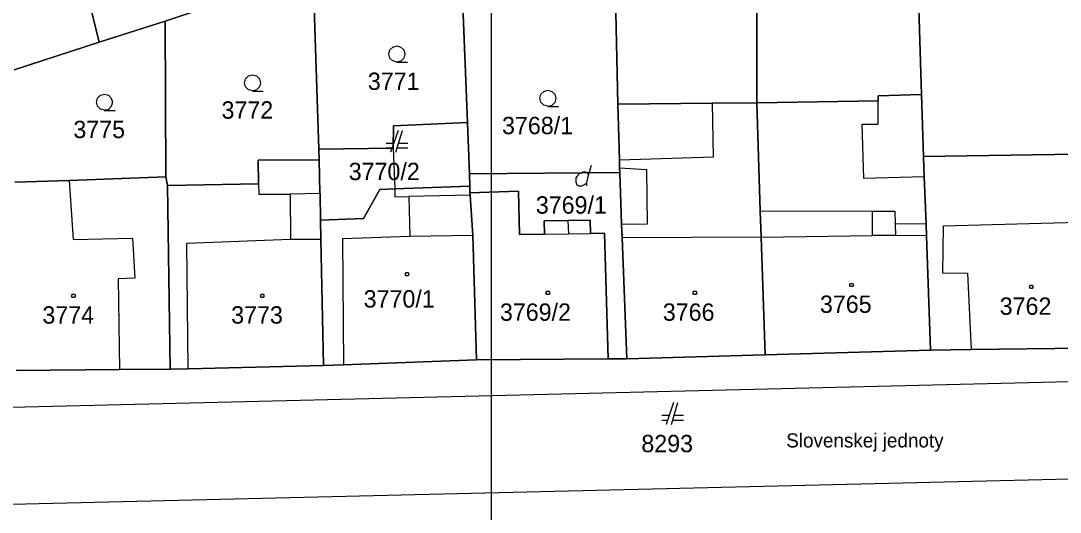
# Model space of a CAD drawing. Extents: x -263587 to -261993, y -1238795 to -1236748.
# Drawn here: x -262738.4 to -262642.6, y -1238246.6 to -1238201.4 of the extents above; entities that cross this region are included whole.
import ezdxf

# ---------------------------------------------------------------- set-up
doc = ezdxf.new("R2010")
doc.units = 0
doc.layers.add('Vrstva 1', color=7, linetype='Continuous')
doc.layers.add('Vrstva 51', color=7, linetype='Continuous')

msp = doc.modelspace()

# ---------------------------------------------------------------- linework, layer by layer
at = {"layer": 'Vrstva 1'}
for p, q in [((-262656.2, -1238181.09), (-262655.39, -1238208.15)), ((-262655.39, -1238208.15), (-262656.2, -1238181.09)), ((-262736.31, -1238182.59), (-262731.13, -1238203.33)), ((-262731.13, -1238203.33), (-262736.31, -1238182.59)), ((-262670.52, -1238185.41), (-262670.56, -1238208.91)), ((-262670.56, -1238208.91), (-262670.52, -1238185.41)), ((-262683.8, -1238189.28), (-262683.36, -1238209.04)), ((-262683.36, -1238209.04), (-262683.8, -1238189.28)), ((-262697.91, -1238193.31), (-262697.2, -1238210.73)), ((-262697.2, -1238210.73), (-262697.91, -1238193.31)), ((-262711.44, -1238197.09), (-262710.91, -1238213.18)), ((-262710.91, -1238213.18), (-262711.44, -1238197.09)), ((-262719.49, -1238199.55), (-262725.06, -1238201.39)), ((-262725.06, -1238201.39), (-262719.49, -1238199.55)), ((-262731.13, -1238203.33), (-262725.06, -1238201.39)), ((-262725.06, -1238201.39), (-262731.13, -1238203.33)), ((-262725.06, -1238201.39), (-262725, -1238215.75)), ((-262725, -1238215.75), (-262725.06, -1238201.39)), ((-262731.13, -1238203.33), (-262738.98, -1238205.87)), ((-262738.98, -1238205.87), (-262731.13, -1238203.33)), ((-262655.39, -1238208.15), (-262659.39, -1238208.28)), ((-262659.39, -1238208.28), (-262655.39, -1238208.15)), ((-262659.39, -1238208.28), (-262659.38, -1238208.72)), ((-262659.38, -1238208.72), (-262659.39, -1238208.28)), ((-262655.2, -1238213.85), (-262655.39, -1238208.15)), ((-262655.39, -1238208.15), (-262655.2, -1238213.85)), ((-262674.65, -1238208.95), (-262683.36, -1238209.04)), ((-262683.36, -1238209.04), (-262674.65, -1238208.95)), ((-262683.36, -1238209.04), (-262683.22, -1238214.17)), ((-262683.22, -1238214.17), (-262683.36, -1238209.04)), ((-262670.56, -1238208.91), (-262674.65, -1238208.95)), ((-262674.65, -1238208.95), (-262670.56, -1238208.91)), ((-262674.56, -1238213.88), (-262674.65, -1238208.95)), ((-262659.38, -1238208.72), (-262670.56, -1238208.91)), ((-262670.56, -1238208.91), (-262659.38, -1238208.72)), ((-262670.24, -1238218.88), (-262670.56, -1238208.91)), ((-262670.56, -1238208.91), (-262670.24, -1238218.88)), ((-262659.37, -1238210.88), (-262659.38, -1238208.72)), ((-262704.04, -1238211.03), (-262704.05, -1238213.1)), ((-262704.05, -1238213.1), (-262704.04, -1238211.03)), ((-262697.2, -1238210.73), (-262704.04, -1238211.03)), ((-262704.04, -1238211.03), (-262697.2, -1238210.73)), ((-262697.04, -1238215.46), (-262697.2, -1238210.73)), ((-262697.2, -1238210.73), (-262697.04, -1238215.46)), ((-262660.86, -1238210.89), (-262659.37, -1238210.88)), ((-262660.69, -1238215.89), (-262660.86, -1238210.89)), ((-262703.61, -1238211.47), (-262704.31, -1238213.47)), ((-262703.81, -1238213.47), (-262703.21, -1238211.47)), ((-262704.05, -1238213.1), (-262710.91, -1238213.18)), ((-262710.91, -1238213.18), (-262704.05, -1238213.1)), ((-262704.03, -1238212.67), (-262704.71, -1238212.67)), ((-262704.71, -1238213.07), (-262704.17, -1238213.07)), ((-262704.05, -1238213.1), (-262703.91, -1238216.84)), ((-262703.69, -1238213.07), (-262702.71, -1238213.07)), ((-262702.71, -1238212.67), (-262703.57, -1238212.67)), ((-262710.91, -1238213.18), (-262710.87, -1238214.16)), ((-262710.87, -1238214.16), (-262710.91, -1238213.18)), ((-262683.22, -1238214.17), (-262674.56, -1238213.88)), ((-262641.15, -1238213.64), (-262655.2, -1238213.85)), ((-262655.2, -1238213.85), (-262641.15, -1238213.64)), ((-262655.13, -1238215.73), (-262655.2, -1238213.85)), ((-262655.2, -1238213.85), (-262655.13, -1238215.73)), ((-262710.87, -1238214.16), (-262716.48, -1238214.2)), ((-262716.48, -1238214.2), (-262710.87, -1238214.16)), ((-262716.48, -1238214.2), (-262716.47, -1238216.39)), ((-262716.47, -1238216.39), (-262716.48, -1238214.2)), ((-262710.87, -1238214.16), (-262710.8, -1238217.27)), ((-262710.8, -1238217.27), (-262710.87, -1238214.16)), ((-262686.05, -1238215.57), (-262685.78, -1238214.67)), ((-262683.22, -1238214.17), (-262683.2, -1238214.93)), ((-262683.2, -1238214.93), (-262683.22, -1238214.17)), ((-262683.2, -1238214.93), (-262683.19, -1238215.33)), ((-262683.19, -1238215.33), (-262683.2, -1238214.93)), ((-262680.68, -1238215.08), (-262683.2, -1238214.93)), ((-262725, -1238215.75), (-262733.89, -1238216.06)), ((-262733.89, -1238216.06), (-262725, -1238215.75)), ((-262724.86, -1238216.55), (-262725, -1238215.75)), ((-262725, -1238215.75), (-262724.86, -1238216.55)), ((-262683.19, -1238215.33), (-262697.04, -1238215.46)), ((-262697.04, -1238215.46), (-262683.19, -1238215.33)), ((-262697.04, -1238215.46), (-262697, -1238216.59)), ((-262697, -1238216.59), (-262697.04, -1238215.46)), ((-262683.01, -1238220.09), (-262683.19, -1238215.33)), ((-262683.19, -1238215.33), (-262683.01, -1238220.09)), ((-262680.63, -1238220.07), (-262680.68, -1238215.08)), ((-262655.13, -1238215.73), (-262660.69, -1238215.89)), ((-262654.97, -1238220.09), (-262655.13, -1238215.73)), ((-262655.13, -1238215.73), (-262654.97, -1238220.09)), ((-262733.89, -1238216.06), (-262738.9, -1238216.24)), ((-262738.9, -1238216.24), (-262733.89, -1238216.06)), ((-262733.89, -1238216.06), (-262733.55, -1238221.5)), ((-262716.47, -1238216.39), (-262724.86, -1238216.55)), ((-262724.86, -1238216.55), (-262716.47, -1238216.39)), ((-262724.61, -1238233.46), (-262724.86, -1238216.55)), ((-262724.86, -1238216.55), (-262724.61, -1238233.46)), ((-262716.47, -1238216.39), (-262716.43, -1238217.32)), ((-262706.8, -1238219.58), (-262705.29, -1238216.91)), ((-262705.29, -1238216.91), (-262706.8, -1238219.58)), ((-262705.29, -1238216.91), (-262703.91, -1238216.84)), ((-262703.91, -1238216.84), (-262705.29, -1238216.91)), ((-262703.91, -1238216.84), (-262697, -1238216.59)), ((-262697, -1238216.59), (-262703.91, -1238216.84)), ((-262703.91, -1238216.84), (-262703.89, -1238217.57)), ((-262697, -1238216.59), (-262696.98, -1238217.2)), ((-262696.98, -1238217.2), (-262697, -1238216.59)), ((-262716.43, -1238217.32), (-262713.56, -1238217.34)), ((-262710.8, -1238217.27), (-262713.56, -1238217.34)), ((-262713.56, -1238217.34), (-262713.51, -1238221.48)), ((-262710.8, -1238217.27), (-262710.79, -1238217.27)), ((-262710.79, -1238217.27), (-262710.8, -1238217.27)), ((-262710.79, -1238217.27), (-262710.75, -1238219.72)), ((-262710.75, -1238219.72), (-262710.79, -1238217.27)), ((-262703.89, -1238217.57), (-262702.6, -1238217.54)), ((-262696.97, -1238217.42), (-262702.6, -1238217.54)), ((-262702.6, -1238217.54), (-262702.52, -1238221.22)), ((-262692.52, -1238217.07), (-262696.98, -1238217.2)), ((-262696.98, -1238217.2), (-262692.52, -1238217.07)), ((-262696.98, -1238217.2), (-262696.97, -1238217.42)), ((-262696.97, -1238217.42), (-262696.98, -1238217.2)), ((-262696.97, -1238217.42), (-262696.72, -1238221.13)), ((-262696.72, -1238221.13), (-262696.97, -1238217.42)), ((-262692.42, -1238221.06), (-262692.52, -1238217.07)), ((-262692.52, -1238217.07), (-262692.42, -1238221.06)), ((-262670.16, -1238221.28), (-262670.24, -1238218.88)), ((-262670.24, -1238218.88), (-262670.16, -1238221.28)), ((-262670.24, -1238218.88), (-262659.9, -1238218.9)), ((-262710.75, -1238219.72), (-262706.8, -1238219.58)), ((-262706.8, -1238219.58), (-262710.75, -1238219.72)), ((-262710.75, -1238219.72), (-262710.71, -1238221.47)), ((-262710.71, -1238221.47), (-262710.75, -1238219.72)), ((-262687.96, -1238219.76), (-262690.14, -1238219.8)), ((-262690.14, -1238219.8), (-262687.96, -1238219.76)), ((-262690.14, -1238219.8), (-262690.11, -1238221.02)), ((-262690.11, -1238221.02), (-262690.14, -1238219.8)), ((-262685.9, -1238219.73), (-262687.96, -1238219.76)), ((-262687.96, -1238219.76), (-262685.9, -1238219.73)), ((-262687.96, -1238219.76), (-262687.92, -1238220.99)), ((-262685.87, -1238220.96), (-262685.9, -1238219.73)), ((-262685.9, -1238219.73), (-262685.87, -1238220.96)), ((-262659.9, -1238218.9), (-262657.85, -1238218.9)), ((-262659.9, -1238221.15), (-262659.9, -1238218.9)), ((-262657.85, -1238218.9), (-262657.81, -1238220.07)), ((-262683.01, -1238220.09), (-262680.63, -1238220.07)), ((-262682.96, -1238221.35), (-262683.01, -1238220.09)), ((-262683.01, -1238220.09), (-262682.96, -1238221.35)), ((-262654.97, -1238220.09), (-262657.81, -1238220.07)), ((-262657.81, -1238220.07), (-262657.78, -1238221.15)), ((-262654.93, -1238221.16), (-262654.97, -1238220.09)), ((-262654.97, -1238220.09), (-262654.93, -1238221.16)), ((-262653.39, -1238220.28), (-262653.45, -1238224.59)), ((-262640.94, -1238219.95), (-262653.39, -1238220.28)), ((-262733.55, -1238221.5), (-262728.06, -1238221.38)), ((-262728.06, -1238221.38), (-262727.86, -1238225.07)), ((-262723.05, -1238221.86), (-262713.51, -1238221.48)), ((-262713.51, -1238221.48), (-262710.71, -1238221.47)), ((-262710.71, -1238221.47), (-262710.47, -1238233.13)), ((-262710.47, -1238233.13), (-262710.71, -1238221.47)), ((-262702.52, -1238221.22), (-262708.71, -1238221.46)), ((-262708.71, -1238221.46), (-262708.63, -1238233.06)), ((-262696.72, -1238221.13), (-262702.52, -1238221.22)), ((-262696.72, -1238221.13), (-262696.38, -1238232.61)), ((-262696.38, -1238232.61), (-262696.72, -1238221.13)), ((-262690.11, -1238221.02), (-262692.42, -1238221.06)), ((-262692.42, -1238221.06), (-262690.11, -1238221.02)), ((-262690.11, -1238221.02), (-262687.92, -1238220.99)), ((-262687.92, -1238220.99), (-262685.87, -1238220.96)), ((-262684.6, -1238220.94), (-262685.87, -1238220.96)), ((-262685.87, -1238220.96), (-262684.6, -1238220.94)), ((-262684.24, -1238232.49), (-262684.6, -1238220.94)), ((-262684.6, -1238220.94), (-262684.24, -1238232.49)), ((-262670.19, -1238221.28), (-262682.96, -1238221.35)), ((-262682.54, -1238232.5), (-262682.96, -1238221.35)), ((-262682.96, -1238221.35), (-262682.54, -1238232.5)), ((-262670.16, -1238221.28), (-262670.19, -1238221.28)), ((-262670.16, -1238221.28), (-262659.9, -1238221.15)), ((-262669.8, -1238232.13), (-262670.16, -1238221.28)), ((-262670.16, -1238221.28), (-262669.8, -1238232.13)), ((-262657.78, -1238221.15), (-262659.9, -1238221.15)), ((-262654.93, -1238221.16), (-262657.78, -1238221.15)), ((-262654.55, -1238231.7), (-262654.93, -1238221.16)), ((-262654.93, -1238221.16), (-262654.55, -1238231.7)), ((-262722.94, -1238233.43), (-262723.05, -1238221.86)), ((-262653.45, -1238224.59), (-262651.16, -1238224.6)), ((-262651.16, -1238224.6), (-262650.8, -1238231.65)), ((-262727.86, -1238225.07), (-262729.38, -1238225.13)), ((-262729.38, -1238225.13), (-262729.27, -1238233.5)), ((-262669.8, -1238232.13), (-262682.54, -1238232.5)), ((-262682.54, -1238232.5), (-262669.8, -1238232.13)), ((-262654.55, -1238231.7), (-262669.8, -1238232.13)), ((-262669.8, -1238232.13), (-262654.55, -1238231.7)), ((-262650.8, -1238231.65), (-262654.55, -1238231.7)), ((-262654.55, -1238231.7), (-262650.8, -1238231.65)), ((-262640.54, -1238231.51), (-262650.8, -1238231.65)), ((-262650.8, -1238231.65), (-262640.54, -1238231.51)), ((-262710.47, -1238233.13), (-262722.94, -1238233.43)), ((-262722.94, -1238233.43), (-262710.47, -1238233.13)), ((-262710.47, -1238233.13), (-262708.63, -1238233.06)), ((-262708.63, -1238233.06), (-262710.47, -1238233.13)), ((-262708.63, -1238233.06), (-262696.38, -1238232.61)), ((-262696.38, -1238232.61), (-262708.63, -1238233.06)), ((-262696.38, -1238232.61), (-262684.24, -1238232.49)), ((-262684.24, -1238232.49), (-262696.38, -1238232.61)), ((-262684.24, -1238232.49), (-262682.54, -1238232.5)), ((-262682.54, -1238232.5), (-262684.24, -1238232.49)), ((-262598.24, -1238233.55), (-262879.7, -1238240.41)), ((-262729.27, -1238233.5), (-262738.79, -1238233.58)), ((-262738.79, -1238233.58), (-262729.27, -1238233.5)), ((-262724.61, -1238233.46), (-262729.27, -1238233.5)), ((-262729.27, -1238233.5), (-262724.61, -1238233.46)), ((-262722.94, -1238233.43), (-262724.61, -1238233.46)), ((-262724.61, -1238233.46), (-262722.94, -1238233.43)), ((-262678.22, -1238236.54), (-262678.92, -1238238.54)), ((-262678.42, -1238238.54), (-262677.82, -1238236.54)), ((-262678.64, -1238237.74), (-262679.32, -1238237.74)), ((-262677.32, -1238237.74), (-262678.18, -1238237.74)), ((-262679.32, -1238238.14), (-262678.78, -1238238.14)), ((-262678.3, -1238238.14), (-262677.32, -1238238.14)), ((-262580.51, -1238242.14), (-262751.84, -1238246.22))]:
    msp.add_line(p, q, dxfattribs=at)
for points in [[(-262703.71, -1238205.16), (-262704.09, -1238205.06), (-262704.36, -1238204.79), (-262704.46, -1238204.42), (-262704.36, -1238204.05), (-262704.09, -1238203.78), (-262703.72, -1238203.68), (-262703.35, -1238203.78), (-262703.08, -1238204.05), (-262702.98, -1238204.43), (-262703.08, -1238204.81), (-262703.35, -1238205.08), (-262703.73, -1238205.18), (-262702.73, -1238205.18)], [(-262717, -1238207.81), (-262717.38, -1238207.71), (-262717.65, -1238207.44), (-262717.75, -1238207.07), (-262717.65, -1238206.7), (-262717.38, -1238206.43), (-262717.01, -1238206.33), (-262716.64, -1238206.43), (-262716.37, -1238206.7), (-262716.27, -1238207.08), (-262716.37, -1238207.46), (-262716.64, -1238207.73), (-262717.02, -1238207.83), (-262716.02, -1238207.83)], [(-262730.65, -1238209.6), (-262731.03, -1238209.5), (-262731.3, -1238209.23), (-262731.4, -1238208.86), (-262731.3, -1238208.49), (-262731.03, -1238208.22), (-262730.66, -1238208.12), (-262730.29, -1238208.22), (-262730.02, -1238208.49), (-262729.92, -1238208.87), (-262730.02, -1238209.25), (-262730.29, -1238209.52), (-262730.67, -1238209.62), (-262729.67, -1238209.62)], [(-262689.8, -1238209.24), (-262690.18, -1238209.14), (-262690.45, -1238208.87), (-262690.55, -1238208.5), (-262690.45, -1238208.13), (-262690.18, -1238207.86), (-262689.81, -1238207.76), (-262689.44, -1238207.86), (-262689.17, -1238208.13), (-262689.07, -1238208.51), (-262689.17, -1238208.89), (-262689.44, -1238209.16), (-262689.82, -1238209.26), (-262688.82, -1238209.26)], [(-262686.23, -1238216.56), (-262686.23, -1238216.29), (-262686.05, -1238215.57), (-262686.14, -1238215.39), (-262686.32, -1238215.3), (-262686.59, -1238215.3), (-262686.86, -1238215.39), (-262687.04, -1238215.57), (-262687.22, -1238215.84), (-262687.22, -1238216.2), (-262687.13, -1238216.47), (-262686.95, -1238216.56), (-262686.68, -1238216.56), (-262686.5, -1238216.47), (-262686.23, -1238216.29)]]:
    msp.add_lwpolyline(points, dxfattribs=at)
for points in [[(-262702.69, -1238224.56), (-262702.6, -1238224.71), (-262702.69, -1238224.86), (-262702.87, -1238224.86), (-262702.96, -1238224.71), (-262702.87, -1238224.56)], [(-262661.74, -1238225.55), (-262661.65, -1238225.7), (-262661.74, -1238225.85), (-262661.92, -1238225.85), (-262662.01, -1238225.7), (-262661.92, -1238225.55)], [(-262733.41, -1238226.54), (-262733.32, -1238226.69), (-262733.41, -1238226.84), (-262733.59, -1238226.84), (-262733.68, -1238226.69), (-262733.59, -1238226.54)], [(-262716.02, -1238226.54), (-262715.93, -1238226.69), (-262716.02, -1238226.84), (-262716.2, -1238226.84), (-262716.29, -1238226.69), (-262716.2, -1238226.54)], [(-262689.71, -1238226.28), (-262689.62, -1238226.43), (-262689.71, -1238226.58), (-262689.89, -1238226.58), (-262689.98, -1238226.43), (-262689.89, -1238226.28)], [(-262676.17, -1238226.28), (-262676.08, -1238226.43), (-262676.17, -1238226.58), (-262676.35, -1238226.58), (-262676.44, -1238226.43), (-262676.35, -1238226.28)], [(-262645.18, -1238225.73), (-262645.09, -1238225.88), (-262645.18, -1238226.03), (-262645.36, -1238226.03), (-262645.45, -1238225.88), (-262645.36, -1238225.73)]]:
    msp.add_lwpolyline(points, close=True, dxfattribs=at)
at = {"layer": 'Vrstva 51'}
msp.add_lwpolyline([(-262992.03, -1237088.09), (-262695.03, -1237088.09), (-262695.03, -1238768.09), (-262992.03, -1238768.09)], close=True, dxfattribs=at)

# ---------------------------------------------------------------- texts
at = {"layer": 'Vrstva 1'}
for s, height, p in [('3771', 1.6, (-262706.389, -1238207.73)), ('3772', 1.6, (-262719.868, -1238210.38)), ('3768/1', 1.6, (-262694.028, -1238211.81)), ('3775', 1.6, (-262733.518, -1238212.17)), ('3770/2', 1.6, (-262708.152, -1238216.04)), ('3769/1', 1.6, (-262690.914, -1238219.13)), ('3770/1', 1.6, (-262706.773, -1238227.78)), ('3769/2', 1.6, (-262694.223, -1238229)), ('3766', 1.6, (-262679.216, -1238229)), ('3765', 1.6, (-262664.742, -1238228.27)), ('3762', 1.6, (-262648.182, -1238228.45)), ('3774', 1.6, (-262736.368, -1238229.26)), ('3773', 1.6, (-262718.978, -1238229.26)), ('8293', 1.6, (-262681.194, -1238241.11)), ('Slovenskej jednoty', 1.3, (-262667.848, -1238240.67))]:
    msp.add_text(s, height=height, dxfattribs=at).set_placement(p)

doc.saveas('drawing.dxf')
